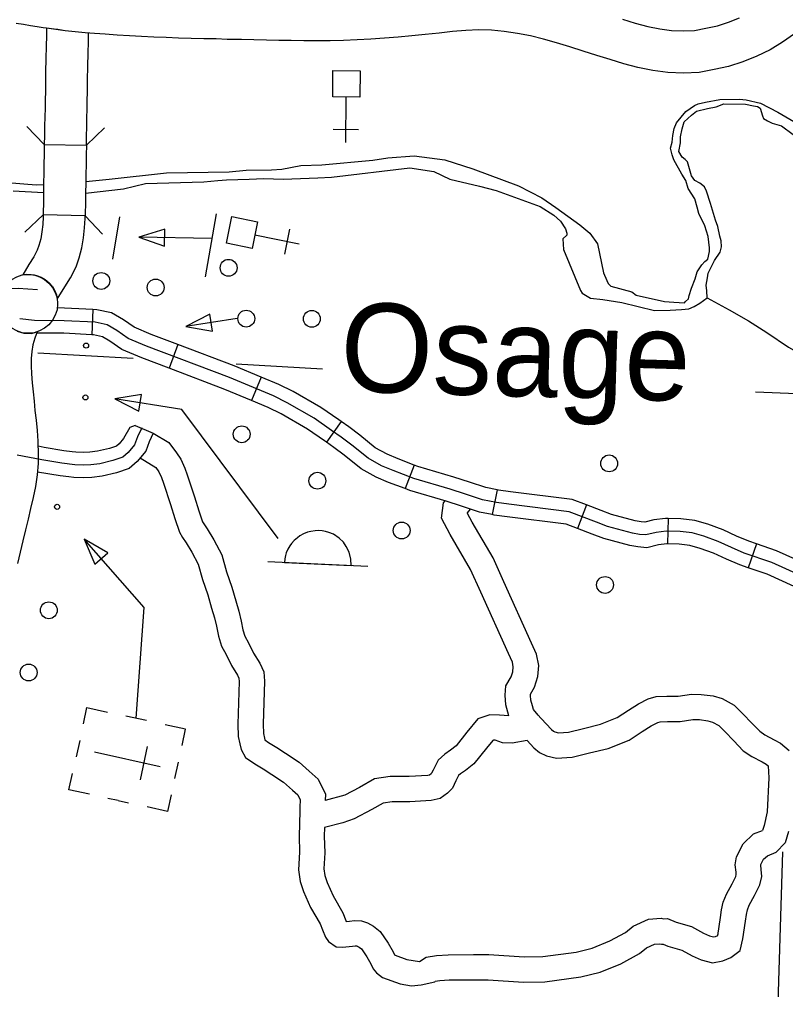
# Model space of a CAD drawing. Extents: x 653372 to 905732, y 627442 to 787275.
# Drawn here: x 897509 to 902041, y 671988 to 677723 of the extents above; entities that cross this region are included whole.
import ezdxf

# ---------------------------------------------------------------- set-up
doc = ezdxf.new("R2010")
doc.units = 0
for name, color, linetype in [('Level 11', 7, 'Continuous'), ('Level 15', 7, 'Continuous'), ('Level 24', 7, 'Continuous'), ('Level 32', 7, 'Continuous'), ('Level 35', 7, 'Continuous'), ('Level 37', 7, 'Continuous'), ('Level 45', 7, 'Continuous'), ('Level 46', 7, 'Continuous'), ('Level 5', 7, 'Continuous'), ('Level 56', 7, 'Continuous'), ('Level 57', 7, 'Continuous')]:
    doc.layers.add(name, color=color, linetype=linetype)

msp = doc.modelspace()

# ---------------------------------------------------------------- linework, layer by layer
at = {"layer": 'Level 11'}
for points in [[(897918.4, 677643), (897779.4, 677656.3), (897670, 677671.7), (897668.9, 677611.7), (897668.4, 677579.5), (897667.6, 677546.5), (897666.6, 677510.5), (897665.7, 677471.9), (897664.8, 677430.7), (897664.3, 677387.7), (897663.6, 677343.3), (897663, 677296.7), (897662, 677248.5), (897661, 677198.2), (897659.9, 677146.5), (897658.7, 677093.1), (897657.6, 677037.9), (897656.7, 676983.7), (897905.6, 676979.6)], [(897905.6, 676979.6), (897906.5, 677033.3), (897907.5, 677087.9), (897908.7, 677141.1), (897909.8, 677193), (897910.9, 677243.4), (897911.9, 677292.4), (897912.5, 677339.7), (897913.2, 677384.4), (897913.7, 677426.5), (897914.6, 677466.2), (897915.5, 677504.2), (897916.4, 677540.1), (897917.3, 677574.6), (897917.8, 677607.5), (897918.4, 677643)], [(897656.7, 676983.7), (897655.7, 676924.8), (897654.8, 676868.4), (897653.7, 676812.4), (897652.9, 676756.4), (897652.3, 676704.1), (897651.3, 676653.5), (897649.9, 676568.4)], [(897905.6, 676979.6), (897904.5, 676920.7), (897903.7, 676864.1), (897902.6, 676808), (897901.8, 676753.2), (897901.2, 676700.4), (897900.2, 676649.5), (897898.7, 676562.5)], [(897649.9, 676568.4), (897649.6, 676556), (897647.2, 676510.7), (897642.6, 676467.4), (897635.6, 676426.8), (897624.7, 676386.7), (897615.3, 676358.5), (897595.4, 676320.4), (897566, 676274.1), (897528.8, 676213.2), (897549, 676216.9), (897578.8, 676216), (897610.8, 676209.1), (897638.9, 676199.4), (897660.9, 676186), (897684.9, 676165.9), (897704.5, 676143.7), (897719.4, 676118.6), (897728.5, 676095.1), (897733.2, 676070.3)], [(897733.2, 676070.3), (897777.3, 676142.5), (897811.2, 676195.9), (897845.1, 676260.9), (897863, 676314.6), (897878.8, 676372.8), (897889.3, 676433), (897895.4, 676491), (897898.4, 676546.4), (897898.7, 676562.5), (897649.9, 676568.4)], [(897496.4, 675879.6), (897535, 675868.8), (897578.2, 675867.6), (897613.9, 675875.9)], [(897613.9, 675875.9), (897600.5, 675839.3), (897589.5, 675800.1), (897582.2, 675760.3), (897578.5, 675719), (897578.1, 675674.9), (897580.4, 675627.4), (897585, 675576), (897590.3, 675521.6), (897595.9, 675466.1), (897601.6, 675410.8), (897608.3, 675353.7), (897614.2, 675293), (897618.6, 675230.7), (897621.4, 675148.7), (897619.9, 675098.9), (897614.4, 675030.9), (897604, 674962.6), (897590.4, 674897), (897575.6, 674833.1), (897560.6, 674769.8), (897545.2, 674705.7), (897529.5, 674640.6), (897513.7, 674574.8), (897497.4, 674507)]]:
    msp.add_lwpolyline(points, dxfattribs=at)
at = {"layer": 'Level 15'}
for points in [[(897779.4, 677656.3), (897737.2, 677663.7), (897715.2, 677666.5), (897685.6, 677669.9), (897651, 677674.4), (897614, 677679.8), (897574.9, 677686), (897533.8, 677692.5), (897489.8, 677699.5)], [(901076.4, 677724.1), (901152.2, 677701.2), (901225.7, 677681.7), (901297.1, 677666.8), (901366.7, 677657.8), (901435.9, 677655.1), (901502, 677658.2), (901568.7, 677670.7), (901639.2, 677686), (901704.5, 677706.4), (901768.5, 677732.3)], [(902094.4, 677638.7), (902023.8, 677588.6), (901949.3, 677544.2), (901870.7, 677505.2), (901788.4, 677471.9), (901702.8, 677445.1), (901618.1, 677426.7), (901531, 677410.4), (901437, 677405.9), (901345.8, 677409.5), (901255.7, 677421.2), (901168.2, 677439.4), (901084.3, 677461.7), (901003.3, 677486.1), (900924, 677510.9), (900844.7, 677535.8), (900765.5, 677560.8), (900686.9, 677585), (900609.5, 677606.9), (900532.2, 677625.6), (900454.7, 677640.8), (900377.7, 677652.1), (900301.5, 677658.9), (900226.2, 677660.9), (900150.2, 677657.8), (900071.9, 677651.2), (899991.5, 677642.9), (899910.3, 677634.9), (899830.3, 677627.2), (899750.1, 677619.1), (899668.6, 677612.5), (899587.8, 677606.9), (899507.3, 677602.6), (899427.4, 677599.4), (899348.4, 677597.6), (899270.4, 677596.9), (899192.3, 677597.1), (899116.8, 677599.4), (899043.5, 677599.7), (898823.3, 677605.1), (898739.2, 677605.5), (898673.3, 677607.7), (898599.7, 677609.5), (898525.4, 677611.2), (898451.1, 677613.4), (898377.3, 677616), (898304.4, 677619.1), (898232.3, 677622.3), (898159.9, 677625.7), (898087.3, 677630.1), (898017.5, 677635.4), (897954.6, 677640.2), (897897.7, 677644.3), (897779.4, 677656.3)]]:
    msp.add_lwpolyline(points, dxfattribs=at)
at = {"layer": 'Level 24'}
msp.add_circle((897561.3, 676042), 174.2, dxfattribs=at)
at = {"layer": 'Level 32'}
for p, q in [((897944.5, 676008.6), (897937.1, 675859.4)), ((898447.5, 675801.3), (898394.5, 675661.6)), ((898939.1, 675609.2), (898882.1, 675471.2)), ((899412, 675346.3), (899325.6, 675224.5)), ((899844, 675089.1), (899790.7, 674949.5)), ((900335.1, 674942.4), (900306.3, 674795.9)), ((900863.9, 674853), (900810.8, 674713.4)), ((901346.4, 674772.9), (901342.1, 674623.6)), ((901868.4, 674623.5), (901819.8, 674482.3))]:
    msp.add_line(p, q, dxfattribs=at)
for points in [[(897122.6, 676124.1), (897176.2, 676128.1), (897357.3, 676133.7), (897451, 676133.4), (897502.3, 676134.4), (897617.5, 676127.1)], [(897944.5, 676008.6), (897734, 676019.1)], [(898447.5, 675801.3), (898289.2, 675861.4), (898188.1, 675903.8), (898125.1, 675947.8), (898055, 675987.9), (897968.2, 676007.4), (897944.5, 676008.6)], [(902125.6, 674437.4), (901959.8, 674513.1), (901797.3, 674569), (901721.5, 674600.7), (901643.1, 674637.8), (901558.7, 674667.8), (901489, 674687.6), (901417.1, 674696.2), (901334.4, 674698.6), (901275.2, 674691.1), (901214.3, 674675.8), (901177.7, 674679.4), (901135.3, 674686.6), (900988.7, 674725.6), (900923.8, 674750.4), (900761, 674812.2), (900404.3, 674857.3), (900330.6, 674867.2), (900249.4, 674883.1), (900147.6, 674916.3), (900056.6, 674947.1), (899842.4, 675009.7), (899721.2, 675056), (899652, 675085.2), (899572.5, 675129.4), (899476.5, 675207.2), (899413.6, 675253.6), (899356.4, 675294.2), (899253.4, 675365.3), (899092.6, 675457.6), (899013, 675497.8), (898752.5, 675605.6), (898261.5, 675792), (898151.9, 675838), (898085.1, 675884.7), (898027.7, 675917.5), (897958.1, 675933.1), (897773.5, 675942.3), (897598.4, 675943.5), (897511.2, 675953.8)], [(897937.1, 675859.4), (897771.4, 675867.7), (897611.3, 675868.7)], [(898394.5, 675661.6), (898233.8, 675722.6), (898115.6, 675772.2), (898045.1, 675821.5), (898000.4, 675847.1), (897948, 675858.9), (897937.1, 675859.4)], [(898939.1, 675609.2), (898780, 675675), (898447.5, 675801.3)], [(898882.1, 675471.2), (898724.9, 675536.2), (898394.5, 675661.6)], [(899412, 675346.3), (899399.2, 675355.4), (899293.2, 675428.5), (899128.1, 675523.3), (899044.2, 675565.7), (898939.1, 675609.2)], [(899325.6, 675224.5), (899313.6, 675233), (899213.5, 675302.1), (899057.1, 675391.8), (898981.8, 675429.9), (898882.1, 675471.2)], [(899844, 675089.1), (899749, 675125.4), (899684.7, 675152.4), (899614.5, 675191.5), (899522.2, 675266.2), (899457.4, 675314.1), (899412, 675346.3)], [(899790.7, 674949.5), (899693.4, 674986.7), (899619.2, 675017.9), (899530.5, 675067.3), (899430.8, 675148.1), (899369.8, 675193.1), (899325.6, 675224.5)], [(900335.1, 674942.4), (900268.2, 674955.5), (900171.1, 674987.1), (900079.1, 675018.3), (899866.3, 675080.5), (899844, 675089.1)], [(900306.3, 674795.9), (900230.5, 674810.7), (900124, 674845.4), (900034.1, 674875.9), (899818.6, 674938.9), (899790.7, 674949.5)], [(900863.9, 674853), (900779.2, 674885.2), (900413.9, 674931.3), (900342.8, 674940.9), (900335.1, 674942.4)], [(901346.4, 674772.9), (901330.8, 674773.4), (901261.3, 674764.6), (901208.8, 674751.4), (901187.6, 674753.5), (901151.1, 674759.6), (901011.7, 674796.7), (900950.3, 674820.2), (900863.9, 674853)], [(900810.8, 674713.4), (900742.8, 674739.2), (900394.6, 674783.2), (900318.4, 674793.5), (900306.3, 674795.9)], [(901868.4, 674623.5), (901823.9, 674638.8), (901751.9, 674669), (901671.7, 674706.9), (901581.4, 674739), (901503.7, 674761), (901422.6, 674770.7), (901346.4, 674772.9)], [(901342.1, 674623.6), (901338.1, 674623.8), (901289, 674617.6), (901219.9, 674600.1), (901167.8, 674605.4), (901119.4, 674613.5), (900965.7, 674654.4), (900897.2, 674680.6), (900810.8, 674713.4)], [(901819.8, 674482.3), (901770.7, 674499.2), (901691.1, 674532.5), (901614.6, 674568.7), (901536, 674596.6), (901474.3, 674614.1), (901411.5, 674621.6), (901342.1, 674623.6)], [(902361.8, 674393.1), (902345.3, 674404.4), (902158.8, 674504.4), (901987.5, 674582.5), (901868.4, 674623.5)], [(902277.3, 674269.9), (902267.5, 674276.6), (902092.4, 674370.5), (901932.1, 674443.7), (901819.8, 674482.3)]]:
    msp.add_lwpolyline(points, dxfattribs=at)
at = {"layer": 'Level 35'}
for points in [[(901485.1, 676134.2), (901505.7, 676190.5), (901517.7, 676230.8), (901546, 676273.4), (901564.6, 676291.8), (901582.2, 676305.8), (901591.6, 676351.3), (901590.4, 676372.1), (901584.2, 676439.1), (901564.4, 676503.9), (901529, 676576.5), (901518.4, 676613.9), (901503.7, 676663.5), (901464.7, 676724.7), (901450.6, 676771.2), (901427.3, 676808), (901380.8, 676894), (901370, 676923.3), (901360.3, 676962.2), (901370.6, 676998.4), (901375.1, 677037.2), (901382, 677078.2), (901396.7, 677112.5), (901451.4, 677178.5), (901503.3, 677214), (901524.4, 677224.7), (901568.2, 677234.6), (901652.3, 677249.9), (901768.8, 677252), (901808.6, 677247.5), (901893.7, 677227.6), (901995.3, 677174.8), (902089.3, 677119.9)], [(901654.7, 676347.1), (901661.9, 676378.9), (901659.4, 676414.2), (901652, 676441.5), (901641, 676499.6), (901627.6, 676536.2), (901597.5, 676635.1), (901574.2, 676708.6), (901562.4, 676732.8), (901533.3, 676755.3), (901503.9, 676771.5), (901484.9, 676799.1), (901461.7, 676880.8), (901447.6, 676894.5), (901429.9, 676908.3), (901410.4, 676942.2), (901420.5, 676993.3), (901418.9, 677030.2), (901429.9, 677076.8), (901440.8, 677117.5), (901484.1, 677158.2), (901515.3, 677180.7), (901580.3, 677196.8), (901630.1, 677207.5), (901675.2, 677224.3), (901805, 677222.2), (901851.7, 677211.7), (901875.1, 677208.9), (901890.5, 677198.8), (901904.8, 677152.5), (901911.6, 677137.8), (901933.9, 677123.7), (901962.8, 677111), (902017.5, 677093.6), (902086, 677043.3)], [(897902, 676766), (898041.4, 676779.5), (898379.1, 676816.5), (898751, 676822.7), (898849.8, 676832.4), (899001.3, 676834.3), (899060.9, 676838.9), (899173.2, 676859.6), (899298, 676864.2), (899600.3, 676891.4), (899687.8, 676905.3)], [(899687.8, 676905.3), (899844.1, 676916), (900026.4, 676893), (900191.5, 676840.3), (900461.7, 676739.5), (900599.4, 676668.1), (900681.5, 676612.3), (900824.3, 676509.7), (900883.2, 676459.4), (900928.1, 676395.8), (900964, 676225.3), (900984.2, 676180.3), (900992, 676162.2), (901007.7, 676147.1), (901131.9, 676112.7), (901156.8, 676093.2), (901324.9, 676055.3), (901380.7, 676052.3), (901442.7, 676048.4), (901449.2, 676056.3), (901466.2, 676072.4), (901471.3, 676091.2), (901485.1, 676134.2)], [(897901.2, 676695.7), (898125.4, 676722.6), (898254.7, 676753.9), (898600.7, 676763.6), (898682.7, 676771), (898735.3, 676775.3), (898867.8, 676779.3), (898955.4, 676782.6), (899070.1, 676778.6), (899275.6, 676787.1), (899354.8, 676791.6), (899818.9, 676845.3), (899960.3, 676823.7), (900056.3, 676778.1), (900231.4, 676738.5), (900329.8, 676712.3), (900588.8, 676617.4), (900669.9, 676566.6), (900709.4, 676530.3), (900738.7, 676486.1), (900747.4, 676460.1)], [(897439.4, 676759.4), (897608.5, 676745.2), (897652.7, 676747.7)], [(897472, 676709.5), (897652, 676700.8)], [(900747.4, 676460.1), (900747.2, 676448.1), (900724, 676426.5), (900727.3, 676363.8), (900828, 676121.5), (900837.7, 676105.5), (900888.2, 676075), (900959.9, 676068.1), (901071.9, 676050.9), (901266.1, 676003.4), (901358.9, 676005.2), (901425.5, 676007.6), (901468.1, 676011.8), (901501, 676026.2), (901535, 676046.9), (901577.4, 676078.2), (901575.9, 676118.9), (901571.4, 676151.6), (901579.9, 676195.6), (901583.4, 676222.6), (901620.8, 676297.4), (901654.7, 676347.1)], [(901577.4, 676078.2), (901706.8, 676007.2), (901822, 675941.8), (901930.1, 675872.1), (902058.5, 675785.8), (902139.8, 675739.8), (902252.8, 675679.1), (902381.9, 675618), (902521.6, 675529), (902733.6, 675401.2), (902837.7, 675350), (902864.5, 675321.6), (902901.2, 675277.8)]]:
    msp.add_lwpolyline(points, dxfattribs=at)
at = {"layer": 'Level 37'}
for points in [[(897656.7, 676983.8), (897552.9, 677091.2)], [(898013, 677083.3), (897905.6, 676979.5)], [(897541.6, 676465.8), (897649.9, 676568.7)], [(897898.7, 676562.2), (898001.6, 676453.9)]]:
    msp.add_lwpolyline(points, dxfattribs=at)
at = {"layer": 'Level 45'}
msp.add_line((898194.2, 675323.4), (898300.8, 675277.2), dxfattribs=at)
for points in [[(898233.4, 675309.3), (898208.1, 675256), (898191, 675209.2), (898152.9, 675163), (898120.6, 675135.1), (898062.3, 675115.7), (897985.6, 675096.9), (897932.3, 675089.9), (897888.9, 675088.5), (897837.8, 675090), (897760.6, 675100.1), (897641.7, 675119.3), (897496.9, 675148.4)], [(898300.8, 675277.2), (898277, 675227.1), (898256.7, 675171.6), (898206.5, 675110.7), (898158.2, 675068.9), (898083, 675043.9), (897999.4, 675023.4), (897938.3, 675015.4), (897889, 675013.8), (897831.8, 675015.5), (897802.7, 675019.3)], [(898194.2, 675323.4), (898162.2, 675311.6), (898125.2, 675246.9), (898099.3, 675215.4), (898083, 675201.3), (898041.6, 675187.5), (897971.8, 675170.4), (897926.2, 675164.4), (897888.8, 675163.2), (897843.7, 675164.5), (897822.1, 675167.4)], [(897822.1, 675167.4), (897771.4, 675174), (897655, 675192.8), (897619.7, 675199.9)], [(897802.7, 675019.3), (897749.8, 675026.2), (897617, 675047.6)]]:
    msp.add_lwpolyline(points, dxfattribs=at)
at = {"layer": 'Level 46'}
for points in [[(898300.8, 675277.2), (898393.9, 675222.2), (898438.4, 675160.5), (898463.8, 675124), (898488.6, 675071.5), (898502.5, 675031.2), (898546.1, 674901.9), (898571.4, 674818.2), (898592.7, 674753.4), (898599.8, 674741.4), (898620.9, 674711), (898659.5, 674647), (898706.7, 674558.1), (898734.4, 674457.4), (898765.8, 674366.2), (898788.7, 674285.9), (898808.1, 674224.5), (898820.5, 674166.6), (898831.4, 674114.1), (898842.5, 674077.1), (898864.5, 674037.1), (898893.9, 673977.2), (898931, 673918.7), (898954.5, 673866), (898958.7, 673812.2), (898951, 673557.4), (898952.8, 673501.8), (898958.4, 673474.3), (898961.1, 673463.8), (898983.1, 673448.9), (899031.4, 673419.1), (899083.8, 673385.5), (899163.5, 673333.1), (899224, 673279.1), (899277.2, 673231.2), (899319.9, 673143.1), (899318.9, 673105.3)], [(898224.4, 675132.4), (898316.5, 675074.2), (898334, 675049), (898350.1, 675015), (898361.2, 674982.9), (898403.8, 674856.5), (898428.9, 674773.3), (898455.8, 674691.6), (898473.8, 674660.9), (898495.5, 674629.7), (898529.6, 674573.3), (898567.1, 674502.7), (898591.6, 674413.3), (898623.2, 674321.4), (898645.6, 674242.9), (898663.5, 674186.3), (898674.3, 674135.8), (898686.5, 674077.3), (898704.1, 674018.9), (898732, 673968.2), (898763.4, 673904.1), (898799, 673847.9), (898807.6, 673828.7), (898809.2, 673808.6), (898801.6, 673557.2), (898803.9, 673484.5), (898812.8, 673440.6), (898821.6, 673407), (898847.2, 673360.5), (898902.1, 673323.5), (898951.8, 673292.7), (899002.5, 673260.3), (899072.2, 673214.3), (899124.3, 673167.9), (899155.6, 673139.8), (899169.7, 673110.6), (899168.6, 673066.4), (899167.6, 673042.9), (899163.4, 672896), (899165.8, 672799.8), (899160.1, 672695.4), (899170.4, 672627.2), (899189.8, 672567.8), (899231.2, 672474.1), (899287.8, 672376.9), (899301.4, 672341.3), (899319.5, 672298.9), (899337.3, 672272.3), (899382.4, 672240.4), (899420.1, 672239.3), (899478.9, 672244.9), (899496, 672247.3), (899505, 672246.5), (899508.2, 672245.6), (899519.1, 672239.1), (899532, 672228.9), (899564.8, 672180.9), (899589.1, 672140.7), (899602.8, 672111.3), (899622.5, 672088), (899657.4, 672060.2), (899761.6, 672022.1), (899829.4, 672010.6), (899885, 672015.5)], [(900404.8, 673606.5), (900387.2, 673671.6), (900381.9, 673728), (900387.5, 673783.2), (900419, 673836.3), (900428.5, 673867), (900430.9, 673895.9), (900425.5, 673924.3), (900401.9, 673974.9), (900239, 674337.1), (900178.3, 674471), (900057.5, 674677.6), (900005.5, 674775), (900018.2, 674865.1), (900027.6, 674877.8)], [(900578.2, 673611.2), (900550.9, 673643.5), (900543.7, 673664.9), (900534.7, 673698.3), (900532, 673727.5), (900532.8, 673735.4), (900556.5, 673775.3), (900575.9, 673838.3), (900581.5, 673903.8), (900568.7, 673970.5), (900537.8, 674037), (900375.1, 674398.6), (900311.1, 674539.7), (900187.9, 674750.5), (900160.2, 674802.5), (900160.8, 674806.6), (900176.8, 674828.2)], [(900576.2, 673613.4), (900596.1, 673591.7), (900655.9, 673525.7), (900667.8, 673515.6), (900676.5, 673511.5), (900698.6, 673506.5), (900756.9, 673510), (900845.6, 673531.9), (900946.4, 673556.6), (901046, 673595.9), (901112.5, 673640), (901172, 673677.2), (901229.3, 673707), (901276.6, 673720.5), (901339.8, 673722.6), (901406.6, 673723.2), (901484.1, 673734.2), (901542.5, 673733.1), (901612.1, 673724.3), (901666.6, 673708.8), (901737.5, 673669.1), (901788.3, 673618.4), (901842.6, 673563.5), (901888.4, 673515), (901919.5, 673494.3), (901973.4, 673465.3), (902010.8, 673445.1), (902062.5, 673402)], [(900404.8, 673606.5), (900349, 673610.6), (900291.2, 673612.3), (900220.7, 673589.3), (900156.7, 673510), (900092.2, 673430), (900058.7, 673404), (900025.1, 673380.5), (899985.6, 673345.1), (899956, 673285.7), (899947.4, 673266.7), (899945, 673264.4), (899934.5, 673256.5), (899924.4, 673254.3), (899814.3, 673247.7), (899703.4, 673248.1), (899609.8, 673234.2), (899521.5, 673182.8), (899434.1, 673137.4), (899318.9, 673105.3)], [(900513.5, 673460.4), (900551.7, 673418.3), (900586, 673389), (900627.8, 673369.3), (900686.5, 673356.2), (900779.5, 673361.8), (900881.2, 673386.9), (900991.8, 673413.9), (901115.4, 673462.8), (901193.4, 673514.4), (901246.1, 673547.4), (901284.8, 673567.5), (901300, 673571.8), (901342.9, 673573.3), (901417.9, 673573.9), (901493.2, 673584.7), (901531.7, 673583.9), (901582.2, 673577.5), (901608.9, 673570), (901646.5, 673548.8), (901682.5, 673513), (901735.2, 673459.7), (901791.4, 673400.2), (901842.6, 673366), (901902.5, 673333.9), (901926.6, 673320.8), (901937.3, 673311.9), (901937.9, 673310.3), (901942.3, 673239.4), (901931.6, 673039.7), (901914.5, 672959.2), (901905.5, 672929)], [(900513.5, 673460.4), (900423.6, 673445.9), (900367.4, 673447.5), (900323.2, 673461.9), (900312.8, 673462.2), (900309.1, 673461), (900272.9, 673416.2), (900197.5, 673322.7), (900147.3, 673283.8), (900118.1, 673263.3), (900106.5, 673252.9), (900091, 673221.7), (900071.5, 673178.4), (900041.5, 673150.2), (899998.4, 673117.6), (899945, 673105.9), (899818.5, 673098.3), (899714.2, 673098.7), (899660.1, 673090.7), (899593.5, 673051.9), (899489.1, 672997.8), (899423.5, 672974.3), (899314.3, 672946.7)], [(899314.3, 672946.7), (899312.8, 672895.8), (899315.3, 672797.5), (899310.1, 672702.5), (899316.2, 672661.8), (899329.4, 672621.3), (899364.5, 672542), (899423, 672441.5), (899439.9, 672397.2), (899442.3, 672391.4), (899461.6, 672393.3), (899491.9, 672397.5), (899532.7, 672394.1), (899568.6, 672383.4), (899604.1, 672362.3), (899642.6, 672331.7), (899690.4, 672261.8), (899721.1, 672211.1), (899729, 672194.2), (899731.5, 672192.1), (899800.1, 672167), (899875.2, 672154.3)], [(901639.9, 672307.4), (901655.6, 672414.6), (901662.4, 672460), (901672.1, 672504.9), (901691.7, 672552.8), (901725.4, 672612.9), (901747, 672657.4), (901749.9, 672669.3), (901749, 672683.2), (901743.7, 672725.2), (901751.1, 672773.9), (901790.1, 672850), (901852.3, 672908.4), (901905.5, 672929)], [(902059.3, 672922.3), (902039.4, 672855.4)], [(901788.7, 672288.8), (901803.4, 672393.2), (901809.4, 672433.1), (901815.3, 672460.4), (901826.5, 672487.8), (901857.8, 672543.7), (901888.5, 672606.7), (901900.4, 672656.7), (901897.7, 672697.4), (901894.5, 672723.2), (901895.1, 672727.5), (901911.2, 672758.8), (901933.4, 672779.6), (901985.5, 672799.9), (902039.4, 672855.4)], [(899875.2, 672154.3), (899914.8, 672179.1), (899977.5, 672190.1), (900045.5, 672194.6), (900195.9, 672195.6), (900286.7, 672195.6), (900495, 672182.4), (900605.6, 672183.6), (900802.9, 672210.3), (900898.2, 672233.6), (901002.2, 672276), (901093.6, 672325.7), (901139.2, 672363.9), (901230.1, 672404.6), (901305.2, 672409.5), (901318.9, 672406.3), (901342.6, 672408), (901393.5, 672387), (901485.3, 672360.4), (901556.2, 672320.9), (901591, 672305.4), (901614.1, 672299.4), (901626.3, 672301.6), (901639.9, 672307.4), (901642.2, 672316.9)], [(899885, 672015.5), (899966.1, 672035), (899969.4, 672037.1), (899995.4, 672041.6), (900050.9, 672045.3), (900196.4, 672046.2), (900282.1, 672046.3), (900491.1, 672033), (900616.4, 672034.3), (900830.7, 672063.3), (900944.4, 672091.1), (901066.3, 672140.8), (901178.1, 672201.6), (901219.2, 672236), (901266.6, 672257.3), (901293.3, 672259), (901307.4, 672255.8), (901318.1, 672256.6), (901344.1, 672245.8), (901427.4, 672221.7), (901489.3, 672187.2), (901541.5, 672163.9), (901608.7, 672146.5), (901669.5, 672157.7), (901717.1, 672177.9), (901772.2, 672219.5), (901788.7, 672288.8)]]:
    msp.add_lwpolyline(points, dxfattribs=at)
at = {"layer": 'Level 5'}
for points in [[(897619.3, 675752.2), (898182.9, 675720.6)], [(898791.2, 675686.4), (899303.1, 675657.7)], [(901863.8, 675522.3), (902107.2, 675511.2)], [(902023.6, 672803), (901944.9, 670254.7)]]:
    msp.add_lwpolyline(points, dxfattribs=at)
at = {"layer": 'Level 56'}
for points in [[(898102.3, 676555.4), (898059.2, 676305.6)], [(898673.5, 676574.9), (898609.2, 676201.3)], [(898648.4, 676429), (898216.8, 676436.2)], [(898798.2, 675954.5), (898493.4, 675908)]]:
    msp.add_lwpolyline(points, dxfattribs=at)
for points in [[(898368.3, 676382.9), (898369.9, 676484.4), (898216.8, 676436.2)], [(898651.7, 675880.8), (898636.4, 675981.2), (898493.4, 675908)]]:
    msp.add_lwpolyline(points, close=True, dxfattribs=at)
for centre, radius in [((898746.9, 676255.3), 49.8), ((897993.6, 676177.4), 49.8), ((898315.3, 676138.8), 49.8), ((898851.3, 675954.5), 49.8), ((899239.1, 675953.2), 49.8), ((897904, 675795.1), 14.9), ((898824.4, 675270.8), 49.8), ((900997.6, 675098.7), 49.8), ((899272, 674996.4), 49.8), ((899770.5, 674702.5), 49.8), ((900973.4, 674380.4), 49.8), ((897683.7, 674230.5), 49.8), ((897564.3, 673862.9), 49.8)]:
    msp.add_circle(centre, radius, dxfattribs=at)
at = {"layer": 'Level 57'}
for p, q in [((899439.9, 676996.5), (899442.7, 677264.6)), ((899515.3, 677070.4), (899366, 677072)), ((899106.4, 676482.9), (899076.5, 676336.6)), ((899164.6, 676394.8), (898902, 676448.4)), ((898979.8, 674518.2), (899570.6, 674491.2)), ((898260.7, 673578.5), (898139.1, 673605.1)), ((897866.3, 673460.5), (897845, 673363.2)), ((898342.1, 673305.8), (897953, 673391.1)), ((898266.1, 673424.4), (898223.3, 673229)), ((898147.5, 673348.4), (898147.5, 673348.4)), ((898147.5, 673348.4), (898147.5, 673348.4)), ((898428.6, 673235.4), (898449.9, 673332.6)), ((898094.3, 673105.3), (898032.6, 673118.8)), ((898094.3, 673105.3), (898154.2, 673092.2))]:
    msp.add_line(p, q, dxfattribs=at)
for points in [[(899525.1, 677419.1), (899523.5, 677263.7), (899362.4, 677265.4), (899364, 677420.8)], [(898765.9, 676558.7), (898918.1, 676527.7), (898885.9, 676369.8), (898733.7, 676400.8)], [(898216.4, 675406.6), (898232.1, 675507), (898073.7, 675480.3)], [(899471.6, 674496.1), (899469.6, 674533.4), (899459.5, 674574.2), (899443.2, 674607.7), (899426.4, 674632.3), (899399.9, 674657.4), (899366.7, 674679.8), (899339.6, 674690.8), (899320.4, 674696.1), (899299.7, 674700), (899280.4, 674701.7), (899258.7, 674700.4), (899232.5, 674697.1), (899212.8, 674691.3), (899190.8, 674682.6), (899168.6, 674671), (899154, 674659.7), (899134.6, 674643.4), (899118.8, 674625.5), (899109.3, 674611.8), (899097.2, 674591.5), (899088, 674570.3), (899082.8, 674554.8), (899079.6, 674534.8), (899078.3, 674513.7)], [(897955.2, 674502.6), (898031.6, 674569.5), (897893, 674650.6)]]:
    msp.add_lwpolyline(points, close=True, dxfattribs=at)
for points in [[(899039.4, 674654.4), (898470.5, 675418.3), (898073.7, 675480.3)], [(898199.9, 673591.8), (898246.8, 674247.1), (897893, 674650.6)], [(897887.7, 673558.3), (897909, 673655.5), (898030.6, 673628.9)], [(898471.3, 673430.4), (898492.6, 673527.7), (898371, 673554.3)], [(897924.1, 673142.6), (897802.5, 673169.2), (897823.8, 673266.5)], [(898407.4, 673138.6), (898386.1, 673041.4), (898264.5, 673068)]]:
    msp.add_lwpolyline(points, dxfattribs=at)
for centre in [(897900, 675488.5), (897732.1, 674841.9)]:
    msp.add_circle(centre, 14.9, dxfattribs=at)

# ---------------------------------------------------------------- texts
at = {"layer": 'Level 24'}
msp.add_text('Osage', height=525.72, rotation=358.35182, dxfattribs=at).set_placement((899402.4, 675525.7))

doc.saveas('drawing.dxf')
